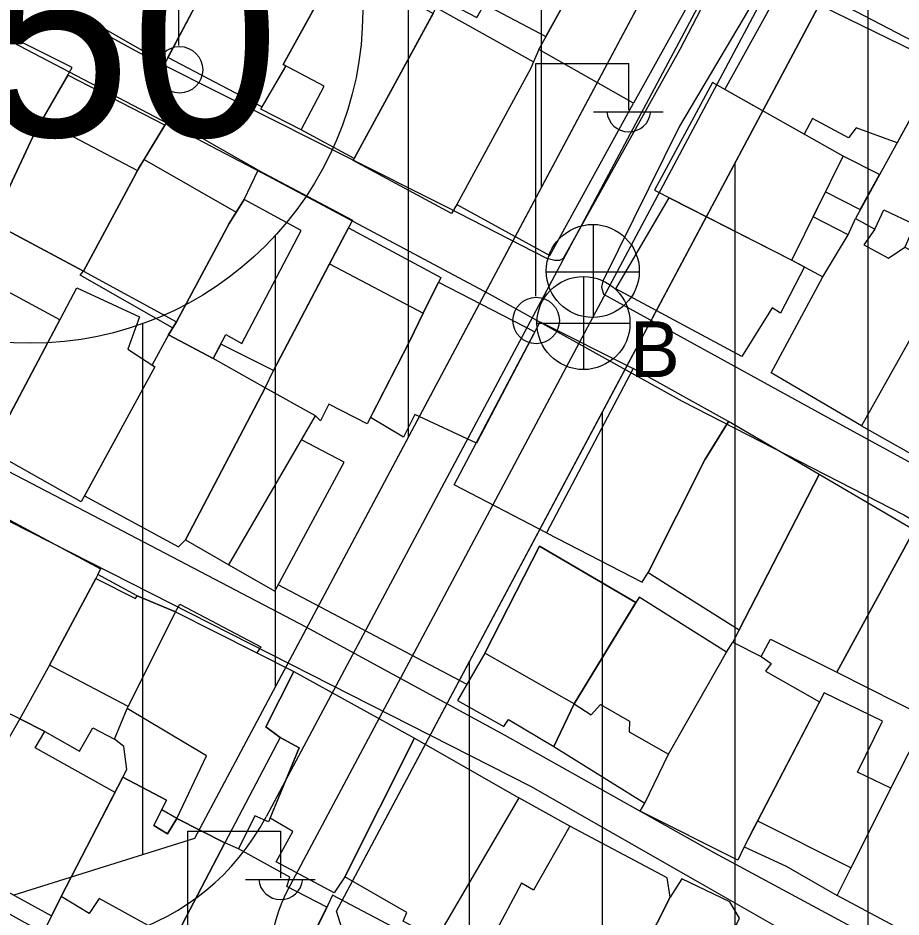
# Model space of a CAD drawing. Extents: x 417997 to 421451, y 4451742 to 4455216.
# Drawn here: x 420493.9 to 420560.3, y 4453231.1 to 4453298.8 of the extents above; entities that cross this region are included whole.
import ezdxf

# ---------------------------------------------------------------- set-up
doc = ezdxf.new("R2010")
doc.units = 0
for name, color, linetype in [('ADAKENARI', 7, 'Continuous'), ('B_Mesken', 7, 'Continuous'), ('B_Teras', 7, 'Continuous'), ('KALDIRIM', 7, 'Continuous'), ('PL_KON_MEV_350', 7, 'Continuous'), ('S_Elektrik_Diregi', 7, 'Continuous'), ('S_Rogar_Kapagi', 7, 'Continuous'), ('S_Rogar_Kapagi_Buski', 7, 'Continuous'), ('Sinir_Duvar_tek_tarafa_ait', 7, 'Continuous'), ('SM_DAIRE', 7, 'Continuous'), ('SM_TAKS', 7, 'Continuous'), ('TR_ORTAYOGUNKONUT', 7, 'Continuous'), ('Yol_Sose', 7, 'Continuous')]:
    doc.layers.add(name, color=color, linetype=linetype)

msp = doc.modelspace()

# ---------------------------------------------------------------- linework, layer by layer
at = {"layer": 'ADAKENARI'}
for p, q in [((420517.833, 4453231.587), (420606.535, 4453398.044)), ((420517.833, 4453231.587), (420606.535, 4453398.044)), ((420558.134, 4453332.732), (420507.149, 4453237.054)), ((420558.134, 4453332.732), (420507.149, 4453237.054)), ((420507.149, 4453237.054), (420493.544, 4453232.783)), ((420507.149, 4453237.054), (420493.544, 4453232.783)), ((420522.033, 4453218.208), (420517.833, 4453231.587)), ((420522.033, 4453218.208), (420517.833, 4453231.587))]:
    msp.add_line(p, q, dxfattribs=at)
at = {"layer": 'B_Mesken'}
for points in [[(420504.9, 4453311.525), (420509.748, 4453308.931), (420508.659, 4453306.808), (420510.422, 4453305.802), (420504.916, 4453295.339), (420497.925, 4453299.342)], [(420526.749, 4453301.25), (420525.976, 4453300.055), (420528.375, 4453298.787), (420528.971, 4453299.803), (420533.587, 4453297.365), (420539.269, 4453307.626), (420532.494, 4453311.549)], [(420515.047, 4453306.088), (420516.428, 4453305.261), (420515.353, 4453303.166), (420517.527, 4453301.988), (420513.822, 4453295.258), (420514.01, 4453295.158), (420512.219, 4453292.065), (420505.151, 4453295.786), (420507.561, 4453300.365), (420510.422, 4453305.802), (420511.646, 4453308.106)], [(420533.042, 4453296.38), (420539.269, 4453307.626), (420546.349, 4453303.493), (420540.168, 4453292.352)], [(420512.129, 4453291.91), (420514.01, 4453295.158), (420513.822, 4453295.258), (420518.128, 4453303.08), (420525.104, 4453299.1), (420519.16, 4453288.186), (420515.173, 4453290.336)], [(420547.048, 4453293.373), (420551.329, 4453301.151), (420563.262, 4453295.304), (420560.002, 4453289.377), (420556.926, 4453290.502), (420556.349, 4453289.736), (420553.65, 4453291.201), (420553.011, 4453290.024)], [(420525.187, 4453299.252), (420525.33, 4453299.551), (420532.65, 4453295.471), (420532.424, 4453294.947), (420526.876, 4453284.741), (420526.49, 4453284.059), (420519.086, 4453288.038), (420519.304, 4453288.478)], [(420495.152, 4453290.187), (420497.934, 4453295.027), (420490.656, 4453298.646), (420488.111, 4453293.726), (420485.008, 4453287.637), (420492.208, 4453283.9)], [(420526.876, 4453284.741), (420533.883, 4453280.893), (420540.168, 4453292.352), (420533.042, 4453296.38), (420532.424, 4453294.947)], [(420556.867, 4453283.676), (420558.321, 4453282.886), (420559.013, 4453284.339), (420561.35, 4453283.226), (420560.588, 4453281.515), (420563.887, 4453279.73), (420570.296, 4453291.25), (420563.262, 4453295.304)], [(420504.919, 4453290.7), (420497.613, 4453294.469), (420495.664, 4453291.078), (420495.152, 4453290.187), (420492.208, 4453283.9), (420491.913, 4453283.375), (420498.782, 4453279.718), (420502.734, 4453287.041), (420502.868, 4453287.289), (420502.942, 4453287.427), (420503.361, 4453288.121)], [(420558.695, 4453286.999), (420555.962, 4453288.367), (420546.109, 4453293.9), (420541.762, 4453285.796), (420552.076, 4453280.551), (420554.431, 4453279.296), (420556.322, 4453282.453), (420553.697, 4453283.812), (420554.632, 4453285.693), (420557.236, 4453284.346)], [(420511.928, 4453287.311), (420505.187, 4453291.143), (420502.942, 4453287.427), (420502.734, 4453287.041), (420498.782, 4453279.718), (420505.78, 4453275.894), (420509.75, 4453283.303), (420510.876, 4453285.113)], [(420510.876, 4453285.113), (420511.928, 4453287.311), (420519.036, 4453283.549), (420513.081, 4453272.237), (420509.122, 4453274.222), (420508.547, 4453273.142), (420505.18, 4453274.933), (420505.78, 4453275.894), (420509.75, 4453283.303)], [(420553.049, 4453280.033), (420551.238, 4453276.552), (420550.601, 4453276.948), (420548.322, 4453273.294), (420538.858, 4453278.375), (420542.855, 4453285.24), (420552.076, 4453280.551)], [(420557.331, 4453268.076), (420550.544, 4453272.077), (420554.431, 4453279.296), (420556.322, 4453282.453), (420556.867, 4453283.676), (420558.321, 4453282.886), (420557.515, 4453281.696), (420559.369, 4453280.706), (420560.588, 4453281.515), (420563.887, 4453279.73)], [(420518.73, 4453282.967), (420525.675, 4453279.249), (420524.338, 4453276.563), (420523.325, 4453274.436), (420520.135, 4453268.22), (420517.253, 4453269.715), (420516.633, 4453268.462), (420516.238, 4453268.826), (420512.474, 4453270.947), (420513.081, 4453272.237), (420517.307, 4453280.264)], [(420489.762, 4453279.955), (420484.615, 4453270.277), (420491.876, 4453266.375), (420497.02, 4453276.057)], [(420563.887, 4453279.73), (420557.331, 4453268.076), (420564.358, 4453264.114), (420570.859, 4453274.475), (420567.94, 4453275.678), (420568.465, 4453276.808), (420568.017, 4453277.267)], [(420528.35, 4453266.788), (420523.724, 4453268.94), (420522.861, 4453267.238), (420520.381, 4453268.701), (420523.325, 4453274.436), (420524.338, 4453276.563), (420525.493, 4453278.884), (420532.749, 4453275.143)], [(420498.3, 4453278.465), (420503.004, 4453276.274), (420502.136, 4453273.839), (420504.167, 4453272.53), (420498.625, 4453262.374), (420491.787, 4453266.209)], [(420533.147, 4453275.899), (420540.139, 4453272.382), (420533.641, 4453260.029), (420526.694, 4453263.644)], [(420498.867, 4453262.817), (420505.938, 4453258.97), (420506.46, 4453259.503), (420512.474, 4453270.947), (420508.547, 4453273.142), (420505.18, 4453274.933), (420503.962, 4453272.663), (420504.167, 4453272.53)], [(420540.139, 4453272.382), (420533.641, 4453260.029), (420540.816, 4453256.334), (420541.274, 4453257.048), (420545.535, 4453265.517), (420547.326, 4453268.418)], [(420509.732, 4453257.635), (420513.193, 4453255.635), (420518.406, 4453265.345), (420515.186, 4453267.017), (420516.238, 4453268.826), (420512.474, 4453270.947), (420506.46, 4453259.503)], [(420541.274, 4453257.048), (420548.126, 4453252.745), (420554.143, 4453264.415), (420547.326, 4453268.418), (420545.535, 4453265.517)], [(420549.775, 4453250.738), (420550.492, 4453252.042), (420555.479, 4453249.55), (420561.282, 4453260.232), (420554.143, 4453264.415), (420547.642, 4453251.805)], [(420491.626, 4453261.208), (420491.882, 4453261.715), (420500.084, 4453257.337), (420499.864, 4453256.902), (420499.724, 4453256.598), (420496.23, 4453250.082), (420493.999, 4453246.046), (420489.018, 4453248.47), (420485.847, 4453250.133)], [(420555.479, 4453249.55), (420562.311, 4453246.09), (420565.645, 4453251.89), (420568.285, 4453256.485), (420565.231, 4453258.159), (420565.451, 4453258.673), (420561.976, 4453260.657), (420561.282, 4453260.232)], [(420528.987, 4453250.991), (420526.921, 4453247.432), (420530.428, 4453245.455), (420530.763, 4453245.983), (420534.173, 4453243.951), (420535.718, 4453247.172), (420540.346, 4453254.796), (420533.103, 4453259.019)], [(420502.843, 4453255.305), (420499.864, 4453256.902), (420499.724, 4453256.598), (420496.23, 4453250.082), (420493.999, 4453246.046), (420495.893, 4453245.088), (420498.495, 4453243.617), (420499.503, 4453245.359), (420501.115, 4453244.508), (420502.091, 4453246.828), (420502.166, 4453246.977), (420505.707, 4453254.084)], [(420534.173, 4453243.951), (420541.037, 4453239.688), (420542.814, 4453243.382), (420547.181, 4453251.055), (420540.594, 4453255.203), (420540.346, 4453254.796), (420535.718, 4453247.172)], [(420501.764, 4453241.646), (420502.063, 4453242.243), (420501.833, 4453243.955), (420501.115, 4453244.508), (420502.091, 4453246.828), (420505.707, 4453254.084), (420506.031, 4453254.661), (420512.131, 4453251.457), (420511.825, 4453251.006), (420514.611, 4453249.604), (420512.5, 4453245.435), (420513.589, 4453244.643), (420515.008, 4453243.869), (420512.72, 4453238.304), (420511.688, 4453238.757), (420510.468, 4453236.254), (420509.429, 4453236.707), (420505.807, 4453238.548), (420504.677, 4453239.206), (420505.044, 4453239.936)], [(420548.489, 4453236.426), (420548.028, 4453235.425), (420540.676, 4453239.098), (420541.037, 4453239.688), (420542.814, 4453243.382), (420547.181, 4453251.055), (420547.642, 4453251.805), (420549.775, 4453250.738), (420550.527, 4453250.216), (420550.11, 4453249.619), (420554.169, 4453247.32), (420551.087, 4453241.41), (420549.503, 4453238.37), (420549.061, 4453237.524)], [(420518.465, 4453234.156), (420517.652, 4453232.95), (420513.28, 4453235.278), (420514.545, 4453237.572), (420512.834, 4453238.581), (420515.008, 4453243.869), (420513.589, 4453244.643), (420512.5, 4453245.435), (420514.611, 4453249.604), (420523.706, 4453244.595)], [(420551.659, 4453234.963), (420555.492, 4453232.748), (420556.556, 4453234.856), (420559.534, 4453240.82), (420557.024, 4453242.043), (420558.914, 4453245.858), (420554.53, 4453248.011), (420554.095, 4453247.177), (420548.489, 4453236.426)], [(420501.171, 4453240.505), (420495.16, 4453243.872), (420495.893, 4453245.088), (420493.999, 4453246.046), (420492.346, 4453243.181), (420489.866, 4453238.075), (420488.453, 4453235.563), (420496.391, 4453231.226), (420497.103, 4453232.684)], [(420525.32, 4453229.482), (420522.834, 4453230.825), (420523.121, 4453231.464), (420518.465, 4453234.156), (420523.706, 4453244.595), (420531.544, 4453240.103)], [(420569.132, 4453240.845), (420563.48, 4453228.503), (420555.492, 4453232.748), (420556.556, 4453234.856), (420559.534, 4453240.82), (420561.488, 4453244.658), (420565.013, 4453242.633), (420565.729, 4453243.796), (420569.491, 4453241.558)], [(420497.103, 4453232.684), (420495.987, 4453230.398), (420501.749, 4453227.426), (420501.563, 4453227.065), (420503.943, 4453225.774), (420505.624, 4453229.425), (420509.429, 4453236.707), (420505.807, 4453238.548), (420505.124, 4453237.397), (420504.081, 4453238.018), (420505.044, 4453239.936), (420501.764, 4453241.646)], [(420535.388, 4453237.962), (420531.544, 4453240.103), (420525.32, 4453229.482), (420528.969, 4453227.363), (420528.799, 4453227.048), (420535.472, 4453223.574), (420535.857, 4453224.344), (420536.07, 4453224.239), (420538.551, 4453222.936), (420540.944, 4453228.715), (420542.941, 4453232.629), (420542.698, 4453234.074)], [(420504.226, 4453226.39), (420512.19, 4453221.886), (420517.106, 4453231.877), (420514.088, 4453233.429), (420514.326, 4453234.132), (420510.468, 4453236.254), (420509.429, 4453236.707), (420505.624, 4453229.425)], [(420548.162, 4453231.047), (420547.432, 4453232.279), (420543.817, 4453234.005), (420542.941, 4453232.629), (420540.944, 4453228.715), (420538.551, 4453222.936), (420540.747, 4453221.849), (420540.439, 4453221.063), (420542.51, 4453219.915), (420543.052, 4453220.991), (420547.147, 4453229.018)], [(420512.19, 4453221.886), (420519.673, 4453217.494), (420520.078, 4453217.936), (420525.746, 4453228.449), (420517.524, 4453232.776), (420516.992, 4453231.646)]]:
    msp.add_lwpolyline(points, close=True, dxfattribs=at)
at = {"layer": 'B_Teras'}
for points in [[(420519.16, 4453288.186), (420515.173, 4453290.336), (420516.892, 4453293.629), (420513.822, 4453295.258), (420518.128, 4453303.08), (420525.104, 4453299.1)], [(420495.152, 4453290.187), (420488.111, 4453293.726), (420485.008, 4453287.637), (420492.208, 4453283.9)], [(420541.762, 4453285.796), (420552.076, 4453280.551), (420555.962, 4453288.367), (420546.109, 4453293.9)], [(420495.664, 4453291.078), (420502.868, 4453287.289), (420498.782, 4453279.718), (420491.913, 4453283.375), (420492.208, 4453283.9), (420495.152, 4453290.187)], [(420503.361, 4453288.121), (420510.287, 4453284.166), (420509.75, 4453283.303), (420505.78, 4453275.894), (420505.497, 4453275.441), (420498.546, 4453279.414), (420498.782, 4453279.718), (420502.734, 4453287.041)], [(420505.78, 4453275.894), (420505.18, 4453274.933), (420508.547, 4453273.142), (420509.512, 4453274.954), (420510.695, 4453274.265), (420515.16, 4453282.77), (420510.876, 4453285.113), (420509.75, 4453283.303)], [(420517.307, 4453280.264), (420524.338, 4453276.563), (420523.325, 4453274.436), (420520.135, 4453268.22), (420517.253, 4453269.715), (420516.633, 4453268.462), (420516.238, 4453268.826), (420512.474, 4453270.947), (420513.081, 4453272.237)], [(420506.46, 4453259.503), (420509.732, 4453257.635), (420516.238, 4453268.826), (420512.474, 4453270.947)], [(420535.718, 4453247.172), (420528.987, 4453250.991), (420533.103, 4453259.019), (420540.346, 4453254.796)], [(420502.166, 4453246.977), (420496.23, 4453250.082), (420499.724, 4453256.598), (420502.705, 4453255.096), (420502.843, 4453255.305), (420505.707, 4453254.084)], [(420542.814, 4453243.382), (420547.181, 4453251.055), (420540.594, 4453255.203), (420535.718, 4453247.172), (420536.98, 4453246.351), (420537.683, 4453247.111), (420539.884, 4453245.87), (420539.843, 4453245.058)], [(420505.807, 4453238.548), (420508.052, 4453243.261), (420502.091, 4453246.828), (420505.707, 4453254.084), (420514.611, 4453249.604), (420512.5, 4453245.435), (420513.589, 4453244.643), (420509.429, 4453236.707)], [(420549.504, 4453238.374), (420556.54, 4453234.826), (420559.534, 4453240.82), (420557.024, 4453242.043), (420558.914, 4453245.858), (420554.53, 4453248.011), (420554.095, 4453247.177)], [(420497.103, 4453232.684), (420501.764, 4453241.646), (420505.044, 4453239.936), (420504.081, 4453238.018), (420505.124, 4453237.397), (420505.807, 4453238.548), (420509.429, 4453236.707), (420505.624, 4453229.425), (420499.977, 4453232.533), (420499.221, 4453231.393)], [(420529.655, 4453229.773), (420534.809, 4453226.97), (420534.05, 4453225.237), (420536.07, 4453224.239), (420539.129, 4453229.643), (420540.944, 4453228.715), (420542.941, 4453232.629), (420542.698, 4453234.074), (420535.388, 4453237.962), (420532.653, 4453233.148), (420531.753, 4453233.682)]]:
    msp.add_lwpolyline(points, close=True, dxfattribs=at)
at = {"layer": 'KALDIRIM'}
for p, q in [((420551.391, 4453311.573), (420512.54, 4453238.664)), ((420551.391, 4453311.573), (420512.54, 4453238.664)), ((420554.935, 4453309.718), (420514.311, 4453233.484)), ((420554.935, 4453309.718), (420514.311, 4453233.484))]:
    msp.add_line(p, q, dxfattribs=at)
for centre, radius, start, end in [((420496.485, 4453247.219), 18.191, 242.90504, 331.94774), ((420496.485, 4453247.219), 18.191, 242.90504, 331.94774), ((420526.535, 4453226.97), 13.851, 151.94774, 242.90504), ((420526.535, 4453226.97), 13.851, 151.94774, 242.90504)]:
    msp.add_arc(centre, radius, start, end, dxfattribs=at)
at = {"layer": 'PL_KON_MEV_350'}
msp.add_lwpolyline([(420711.546, 4452915.465), (420572.374, 4452946.148), (420614.174, 4453144.545), (420614.712, 4453148.056), (420614.858, 4453151.604), (420614.61, 4453155.148), (420613.97, 4453158.642), (420612.948, 4453162.043), (420611.554, 4453165.31), (420609.807, 4453168.403), (420607.728, 4453171.283), (420605.343, 4453173.914), (420618.239, 4453231.518), (420595.111, 4453243.909), (420561.071, 4453198.235), (420522.033, 4453218.208), (420517.833, 4453231.587), (420606.535, 4453398.044), (420620.312, 4453402.668)], dxfattribs=at)
msp.add_lwpolyline([(420558.134, 4453332.732), (420507.149, 4453237.054), (420493.544, 4453232.783), (420461.53, 4453249.162), (420453.249, 4453263.697), (420460.695, 4453383.297), (420478.701, 4453373.953), (420511.546, 4453356.909)], close=True, dxfattribs=at)
at = {"layer": 'S_Elektrik_Diregi'}
for p, q in [((420505.976, 4453296.699), (420505.976, 4453314.199)), ((420532.815, 4453277.84), (420532.815, 4453295.34)), ((420532.815, 4453295.34), (420539.815, 4453295.34)), ((420539.815, 4453291.84), (420539.815, 4453295.34)), ((420537.155, 4453291.7), (420542.405, 4453291.7)), ((420506.632, 4453220.094), (420506.632, 4453237.595)), ((420506.632, 4453237.595), (420513.632, 4453237.595)), ((420513.632, 4453234.095), (420513.632, 4453237.595)), ((420510.972, 4453233.955), (420516.222, 4453233.955))]:
    msp.add_line(p, q, dxfattribs=at)
for centre in [(420506.012, 4453294.863), (420532.851, 4453276.004)]:
    msp.add_circle(centre, 1.75, dxfattribs=at)
for centre in [(420539.816, 4453291.853), (420513.633, 4453234.107)]:
    msp.add_arc(centre, 1.658, 184.83843, 355.14641, dxfattribs=at)
at = {"layer": 'S_Rogar_Kapagi'}
for p, q in [((420537.163, 4453276.205), (420537.163, 4453283.205)), ((420533.593, 4453279.67), (420540.593, 4453279.67))]:
    msp.add_line(p, q, dxfattribs=at)
msp.add_circle((420537.11, 4453279.733), 3.5, dxfattribs=at)
at = {"layer": 'S_Rogar_Kapagi_Buski'}
for p, q in [((420536.411, 4453279.313), (420536.411, 4453272.313)), ((420532.911, 4453275.813), (420539.911, 4453275.813))]:
    msp.add_line(p, q, dxfattribs=at)
msp.add_circle((420536.411, 4453275.813), 3.5, dxfattribs=at)
at = {"layer": 'Sinir_Duvar_tek_tarafa_ait'}
msp.add_lwpolyline([(420527.622, 4453248.639), (420513.449, 4453256.113)], dxfattribs=at)
at = {"layer": 'SM_DAIRE'}
msp.add_circle((420494.805, 4453299.3), 25, dxfattribs=at)
msp.add_circle((420494.805, 4453299.3), 25, dxfattribs=at)
at = {"layer": 'TR_ORTAYOGUNKONUT'}
for p, q in [((420523.249, 4453267.267), (420523.249, 4453350.836)), ((420523.249, 4453267.267), (420523.249, 4453350.836)), ((420533.249, 4453286.033), (420533.249, 4453345.646)), ((420533.249, 4453286.033), (420533.249, 4453345.646)), ((420557.833, 4453199.892), (420557.833, 4453306.651)), ((420557.833, 4453199.892), (420557.833, 4453306.651)), ((420547.833, 4453205.008), (420547.833, 4453287.885)), ((420547.833, 4453205.008), (420547.833, 4453287.885)), ((420513.249, 4453248.501), (420513.249, 4453282.424)), ((420513.249, 4453248.501), (420513.249, 4453282.424)), ((420503.249, 4453235.83), (420503.249, 4453275.769)), ((420503.249, 4453235.83), (420503.249, 4453275.769)), ((420537.833, 4453210.124), (420537.833, 4453269.119)), ((420537.833, 4453210.124), (420537.833, 4453269.119)), ((420527.833, 4453215.24), (420527.833, 4453250.353)), ((420527.833, 4453215.24), (420527.833, 4453250.353))]:
    msp.add_line(p, q, dxfattribs=at)
at = {"layer": 'Yol_Sose'}
for points in [[(420526.081, 4453284.558), (420502.984, 4453296.149), (420471.611, 4453313.312), (420471.393, 4453313.817), (420474.064, 4453328.888), (420475.754, 4453342.625), (420475.999, 4453342.918), (420476.473, 4453342.936), (420498.061, 4453331.188), (420528.237, 4453314.576), (420546.775, 4453304.052), (420547.157, 4453303.574), (420547.094, 4453303.001), (420543.665, 4453296.396)], [(420479.228, 4453303.744), (420493.444, 4453296.951), (420512.652, 4453286.896), (420529.314, 4453278.019), (420543.831, 4453269.947), (420560.503, 4453261.379), (420576.417, 4453252.174), (420590.254, 4453244.205), (420595.156, 4453241.413), (420595.944, 4453240.707), (420596.134, 4453240.183), (420595.793, 4453239.349), (420582.831, 4453230.009), (420572.823, 4453222.939), (420571.649, 4453222.634), (420570.86, 4453222.65), (420569.605, 4453223.093), (420560.435, 4453228.329), (420546.25, 4453235.974), (420530.529, 4453244.795), (420515.557, 4453252.944), (420500.712, 4453260.713), (420486.682, 4453268.008)], [(420600.203, 4453245.817), (420611.245, 4453255.005), (420611.302, 4453255.399), (420597.562, 4453268.799), (420578.193, 4453288.103), (420577.674, 4453288.438), (420551.453, 4453302.11), (420550.643, 4453302.085), (420550.173, 4453301.675), (420543.633, 4453290.633), (420537.866, 4453278.976), (420537.757, 4453278.503), (420537.921, 4453277.974), (420554.292, 4453268.995)], [(420543.665, 4453296.396), (420534.895, 4453280.679), (420534.604, 4453280.524), (420534.245, 4453280.521), (420533.657, 4453280.664), (420526.081, 4453284.558)], [(420554.292, 4453268.995), (420595.829, 4453246.308), (420598.179, 4453245.124), (420598.829, 4453245.058), (420600.203, 4453245.817)], [(420544.803, 4453233.904), (420565.881, 4453221.862), (420566.206, 4453221.61), (420566.718, 4453221.193), (420566.83, 4453220.864), (420566.766, 4453220.394), (420565.598, 4453218.491), (420553.918, 4453209.594), (420553.34, 4453209.372), (420538.845, 4453206.735), (420538.038, 4453206.929), (420511.745, 4453221.672), (420496.528, 4453229.531), (420479.894, 4453238.727), (420479.696, 4453239.344), (420478.545, 4453258.607), (420478.556, 4453267.575), (420478.645, 4453268.003), (420478.731, 4453267.97), (420479.08, 4453268.054), (420491.754, 4453261.632)], [(420491.754, 4453261.632), (420532.43, 4453240.984), (420544.803, 4453233.904)]]:
    msp.add_lwpolyline(points, dxfattribs=at)

# ---------------------------------------------------------------- texts
at = {"layer": 'S_Rogar_Kapagi_Buski'}
msp.add_text('B', height=4.2, dxfattribs=at).set_placement((420539.911, 4453271.748))
at = {"layer": 'SM_TAKS'}
msp.add_text('350', height=15, dxfattribs=at).set_placement((420480.064, 4453289.856))
msp.add_text('350', height=15, dxfattribs=at).set_placement((420480.064, 4453289.856))

doc.saveas('drawing.dxf')
